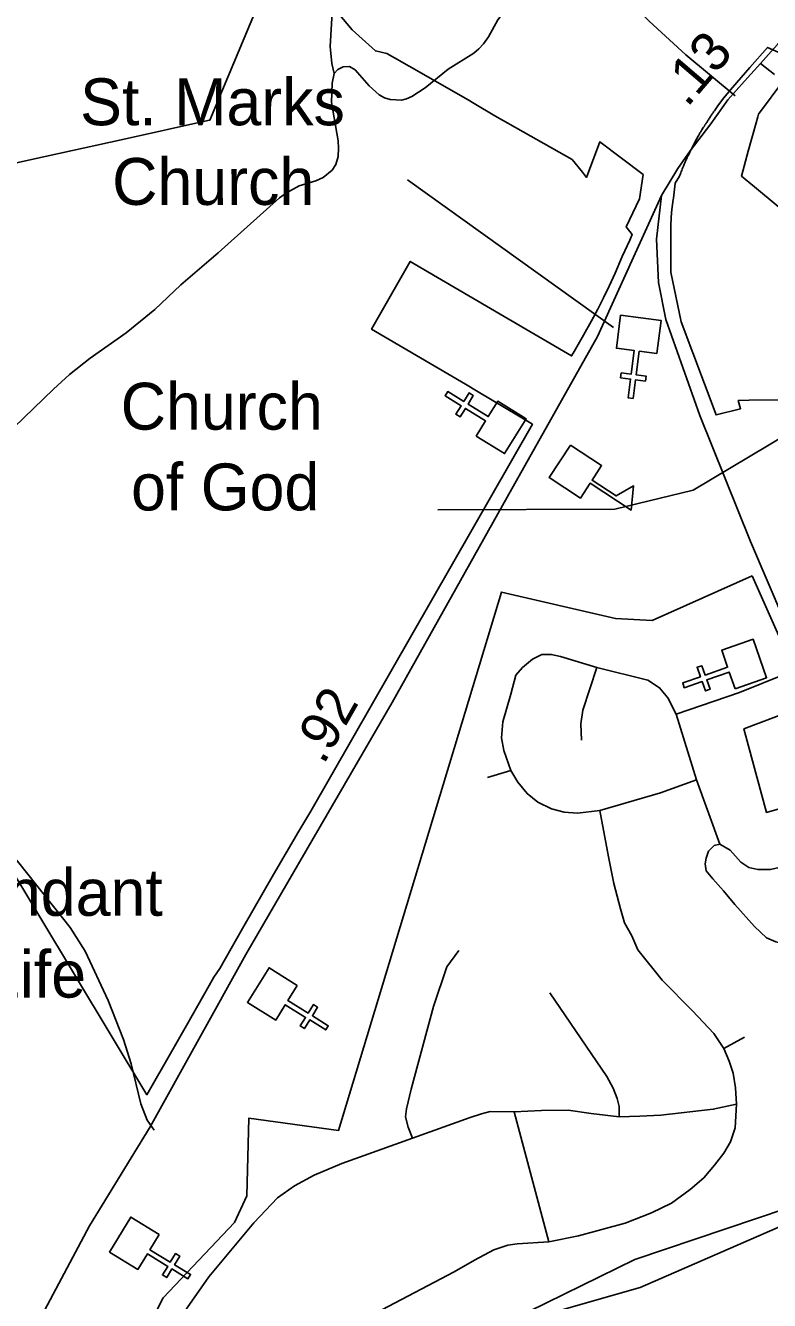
# Model space of a CAD drawing. Extents: x 2104537 to 2336408, y 34176 to 229611.
# Drawn here: x 2179113 to 2181493, y 71547 to 75625 of the extents above; entities that cross this region are included whole.
import ezdxf

# ---------------------------------------------------------------- set-up
doc = ezdxf.new("R2010")
doc.units = 0
for name, color, linetype in [('Exist Boundary Political City Limit New', 7, 'Continuous'), ('Exist Cultural Church CELL', 7, 'Continuous'), ('Exist Cultural Church Label', 7, 'Continuous'), ('Exist Cultural Educational Facility High CELL', 7, 'Continuous'), ('Exist Hydrographic Misc Water Feature', 7, 'Continuous'), ('Exist Road Non-System Type 51', 7, 'Continuous'), ('Exist Road Primary NC Attributed', 7, 'Continuous'), ('Exist Road Primary NC Mileage Hundredths English Label', 7, 'Continuous'), ('Exist Road Secondary Type 51 Attributed', 7, 'Continuous'), ('Map Preparation Boundary City Limit Buffer Line', 7, 'Continuous')]:
    doc.layers.add(name, color=color, linetype=linetype)

msp = doc.modelspace()

# ---------------------------------------------------------------- linework, layer by layer
at = {"layer": 'Exist Boundary Political City Limit New'}
for points in [[(2178882.8, 75140.7), (2179132.5, 75196.1), (2179428.5, 75261.3), (2179696.2, 75320.9), (2179703, 75322.4), (2179870.5, 75723.6), (2180049.2, 76154.3), (2180055.8, 76152.2), (2180020.5, 76018.8), (2180010.5, 75982.9), (2180015.2, 75833.3), (2180023, 75799.6), (2180030.8, 75764.9), (2180158.2, 75610.7), (2180232.5, 75543.9), (2180268.8, 75535.6), (2180294, 75521.6), (2180340.8, 75494.9), (2180528.8, 75387.8), (2180548.2, 75376), (2180614.2, 75336.6), (2180861.8, 75196.2), (2180894.8, 75155.5)], [(2181304.2, 75333.7), (2181306, 75336.2), (2181307.8, 75338.7), (2181309.2, 75341.1), (2181311, 75343.6), (2181312.8, 75346.1), (2181314.5, 75348.6), (2181316.8, 75351.9), (2181319, 75355.2), (2181321.2, 75358.5), (2181323.5, 75361.8), (2181325.8, 75365), (2181328, 75368.3), (2181345.8, 75392.5), (2181375.2, 75426.8), (2181430.5, 75490.9), (2181486.8, 75555.2), (2181554.8, 75524.9)], [(2181542.2, 75454.7), (2181458, 75341), (2181455.5, 75332.6), (2181450, 75313.6), (2181425, 75223.1), (2181403.2, 75143.1), (2181445.2, 75108.7), (2181520.5, 75046.6)], [(2181647.2, 74429.4), (2181428.5, 74426.3), (2181393.2, 74425.3), (2181400.5, 74399.2), (2181322.5, 74379.7), (2181211, 74677.7), (2181177.8, 74836.5), (2181177.8, 74992.4), (2181178.8, 75002.5), (2181178.2, 75011.8), (2181180.5, 75036.4), (2181185.5, 75069.1), (2181186.5, 75072.8), (2181191.8, 75120.5), (2181205.2, 75142.7), (2181206.8, 75146.8), (2181208, 75150.6), (2181209.5, 75154.3), (2181210.8, 75158.1), (2181212.2, 75161.8), (2181213.8, 75165.5), (2181215.2, 75169.2), (2181216.8, 75172.9), (2181217.8, 75175.7), (2181219, 75178.4), (2181220.5, 75182.1), (2181222.2, 75185.8), (2181223.8, 75189.4), (2181225.5, 75193.1), (2181226.5, 75195.8), (2181228, 75198.5), (2181229.5, 75202.1), (2181231.2, 75205.7), (2181233, 75209.3), (2181234.8, 75212.8), (2181236.8, 75216.4), (2181238.5, 75219.9), (2181239.8, 75222.6), (2181254.2, 75251.5), (2181264.8, 75271.6), (2181266.8, 75274.7), (2181268.8, 75278.1), (2181270.8, 75281.5), (2181273, 75284.9), (2181275, 75288.3), (2181276.8, 75290.8), (2181278.2, 75293.4), (2181280.2, 75296.8), (2181282.5, 75300.2), (2181284.8, 75303.5), (2181286.8, 75306.9), (2181289, 75310.3), (2181290.5, 75312.8), (2181292.2, 75315.3), (2181294.5, 75318.7), (2181296, 75321.2), (2181297.8, 75323.7), (2181299.2, 75326.2), (2181301, 75328.7), (2181302.8, 75331.2), (2181304.2, 75333.7)], [(2180894.8, 75155.5), (2180908.2, 75139.1), (2180950.8, 75253.4), (2181088.8, 75148.4), (2181077.5, 75070.4), (2181034.2, 74980.9), (2181053.8, 74956.4), (2181048.2, 74943.9), (2181046, 74938.8), (2181022, 74885.9), (2180999.8, 74833.3), (2180980.5, 74791.1), (2180962.2, 74754.2), (2180944, 74718.1), (2180924.2, 74680.6), (2180898, 74634.8), (2180868, 74582.2), (2180860, 74568.2), (2180644, 74694.4), (2180344, 74870.7), (2180220.2, 74653.8), (2180520.8, 74477.7), (2180561.5, 74453.2), (2180734.8, 74349.6), (2180026, 73112.5), (2179987.8, 73048.9), (2179906.5, 72910.1), (2179807, 72736.7), (2179734.8, 72608.7), (2179715.8, 72581.3), (2179700.8, 72554.9), (2179628.8, 72427.3), (2179581.2, 72344.3), (2179502, 72205.3), (2178463.8, 73928.9)], [(2179436.2, 71327.7), (2179553.5, 71556), (2179781.8, 71797.4), (2179821, 71882.2), (2179827.5, 72130.1), (2180114.2, 72090.9), (2180635.8, 73813), (2181001, 73728.2), (2181118.2, 73721.7), (2181437.8, 73865.2)], [(2181437.8, 73865.2), (2181620.2, 73454.2), (2181411.5, 73376), (2181483.2, 73108.5), (2181757.2, 73186.8), (2181894, 72554), (2181809.2, 72299.7), (2181828.8, 72169.2), (2181920, 71908.3), (2181828.8, 71843), (2181542, 71790.9), (2181079, 71588.7), (2180642.2, 71464.7)]]:
    msp.add_lwpolyline(points, dxfattribs=at)
at = {"layer": 'Exist Cultural Church CELL'}
for points in [[(2181132.8, 74576.4), (2181076.3, 74583.5), (2181066.6, 74508), (2181098.3, 74503.9), (2181096.3, 74488.1), (2181064.6, 74492.1), (2181056.9, 74432.5), (2181041, 74434.5), (2181048.7, 74494.2), (2181016.9, 74498.3), (2181019, 74514.1), (2181050.7, 74510), (2181060.4, 74585.6), (2181003.3, 74593), (2181016.8, 74698.6), (2181146.4, 74681.9)], [(2180555.3, 74312.2), (2180585.2, 74360.6), (2180520.4, 74400.7), (2180503.6, 74373.5), (2180490, 74381.9), (2180506.8, 74409.1), (2180455.7, 74440.7), (2180464.1, 74454.3), (2180515.3, 74422.7), (2180532.1, 74449.9), (2180545.7, 74441.5), (2180528.9, 74414.3), (2180593.6, 74374.3), (2180624, 74423.2), (2180714.6, 74367.2), (2180645.9, 74256.2)], [(2181383.3, 73503.7), (2181364.4, 73557.4), (2181292.6, 73532.3), (2181303.1, 73502.1), (2181288.1, 73496.8), (2181277.5, 73527), (2181220.7, 73507.2), (2181215.4, 73522.3), (2181272.2, 73542.2), (2181261.6, 73572.4), (2181276.7, 73577.6), (2181287.3, 73547.4), (2181359.2, 73572.6), (2181340.2, 73627), (2181440.7, 73662.2), (2181483.8, 73538.9)], [(2179982.8, 72555.2), (2179952.8, 72506.8), (2180017.4, 72466.5), (2180034.3, 72493.7), (2180047.9, 72485.3), (2180031, 72458.1), (2180082, 72426.3), (2180073.6, 72412.7), (2180022.5, 72444.5), (2180005.6, 72417.3), (2179992, 72425.8), (2180009, 72452.9), (2179944.3, 72493.2), (2179913.7, 72444.3), (2179823.4, 72500.6), (2179892.4, 72611.5)], [(2179541.1, 71758.5), (2179511.5, 71709.9), (2179576.5, 71670.2), (2179593.2, 71697.5), (2179606.8, 71689.2), (2179590.2, 71661.9), (2179641.5, 71630.6), (2179633.1, 71616.9), (2179581.8, 71648.2), (2179565.1, 71620.9), (2179551.5, 71629.2), (2179568.2, 71656.5), (2179503.2, 71696.2), (2179473, 71647), (2179382.2, 71702.5), (2179450.2, 71814)]]:
    msp.add_lwpolyline(points, close=True, dxfattribs=at)
at = {"layer": 'Exist Cultural Church Label'}
msp.add_line((2180993.9, 74659), (2180335.5, 75131.7), dxfattribs=at)
at = {"layer": 'Exist Cultural Educational Facility High CELL'}
msp.add_lwpolyline([(2180856.1, 74282.9), (2180956.2, 74217.7), (2180925.5, 74170.7), (2181002.2, 74120.7), (2181058.3, 74152.6), (2181050.4, 74075.3), (2180919.2, 74160.9), (2180888.5, 74113.8), (2180788.5, 74179)], close=True, dxfattribs=at)
at = {"layer": 'Exist Hydrographic Misc Water Feature'}
for points in [[(2180432.4, 74076.3), (2180998.5, 74078.5), (2181248.5, 74139.3), (2181547.5, 74317.2), (2181689.4, 74357.2), (2182155.5, 74394.1), (2182438.4, 74470.7), (2182961.5, 74690.2), (2183535.5, 74892.4)], [(2180131.4, 71267.1), (2180497.4, 71401.1), (2181062.5, 71678.9), (2181644.5, 71874.4), (2182043.5, 71968.4), (2182242.4, 72154.8), (2182400.5, 72237.1), (2182875.6, 72280.4), (2183165.5, 72484.8), (2183290.4, 72541.4), (2183515.6, 72533.8), (2183857.6, 72445.1), (2184173.6, 72514.5), (2184340.5, 72508), (2184591.5, 72257.1), (2184692.6, 72100.9)]]:
    msp.add_lwpolyline(points, dxfattribs=at)
at = {"layer": 'Exist Road Non-System Type 51'}
for p, q in [((2181464.8, 75503.2), (2181509.1, 75468.7)), ((2181259.2, 73213), (2181194.5, 73422.2)), ((2180665.3, 73242.7), (2180591.1, 73219.7)), ((2181259.2, 73213), (2181334.8, 73006.5)), ((2181347, 72353.2), (2181413.1, 72389.6)), ((2180786.8, 71735), (2180676.1, 72150.7))]:
    msp.add_line(p, q, dxfattribs=at)
for points in [[(2180100.6, 75471.1), (2180093.3, 75503.1), (2180088.2, 75558), (2180094.2, 75667.1), (2180099.7, 75697.2), (2180108, 75719.7), (2180133.5, 75745.1), (2180149.7, 75753.3), (2180177.4, 75763.6), (2180215.3, 75771.4), (2180290.1, 75771.9), (2180331.4, 75766.9), (2180433.7, 75745.6), (2180652.2, 75679.3)], [(2181383.4, 75400.4), (2181225.1, 75531.4), (2181108.4, 75638.7), (2181023.6, 75727.9)], [(2180100.6, 75471.1), (2180112.7, 75484), (2180129.2, 75493.2), (2180149.3, 75493.5), (2180167.4, 75483.6), (2180212.1, 75431.9), (2180244.3, 75403.7), (2180262.2, 75394.2), (2180280.1, 75388.3), (2180316.2, 75386.6), (2180332, 75390.9), (2180349.5, 75397.8), (2180392, 75425.2), (2180465.4, 75485.7), (2180547.1, 75536.3), (2180563.1, 75550.5), (2180578.8, 75566.6), (2180594.7, 75588.9), (2180624.3, 75643.1), (2180652.2, 75679.3)], [(2179075.8, 74339.3), (2179202.8, 74462.2), (2179254.6, 74508.8), (2179320.2, 74561), (2179435.6, 74642.1), (2179527, 74716.8), (2179610.5, 74795.2), (2179729.9, 74898.2), (2179926.3, 75073.6), (2179947.9, 75090.2), (2179989, 75112.4), (2180042.1, 75128.8), (2180066, 75138.8), (2180094, 75162.9), (2180105.8, 75181), (2180113.2, 75206.1), (2180114.7, 75233), (2180113.2, 75256), (2180092.3, 75379.1), (2180093.8, 75441.1), (2180100.6, 75471.1)], [(2180665.3, 73242.7), (2180643.7, 73306.1), (2180635.6, 73346.6), (2180639.7, 73397.9), (2180665.3, 73487), (2180681.5, 73547.7), (2180703.1, 73572), (2180735.5, 73599), (2180765.2, 73613.9), (2180794.9, 73613.9), (2180824.6, 73607.1), (2180940.7, 73572)], [(2180940.7, 73572), (2180896.1, 73435.7), (2180889.4, 73391.2), (2180892.1, 73339.9)], [(2180940.7, 73572), (2181104, 73531.5), (2181141.8, 73507.2), (2181167.5, 73474.8), (2181194.5, 73422.2)], [(2181194.5, 73422.2), (2181396.9, 73492.4), (2181606.1, 73576.1)], [(2180950.1, 73114.5), (2180878.6, 73106.4), (2180836.8, 73109.1), (2180796.3, 73119.9), (2180751.7, 73141.5), (2180718, 73168.4), (2180688.3, 73204.9), (2180665.3, 73242.7)], [(2180950.1, 73114.5), (2181144.5, 73171.1), (2181259.2, 73213)], [(2179524.5, 72092.4), (2179502.5, 72124.3), (2179482.2, 72176.2), (2179451.2, 72303.8), (2179426.4, 72381.7), (2179377.3, 72507.3), (2179304.3, 72664.9), (2179255.9, 72740.7), (2179092.2, 72947.2), (2178954.9, 73110.3), (2178914.6, 73163.9)], [(2181347, 72353.2), (2181314.6, 72401.8), (2181247.1, 72473.3), (2181149.9, 72571.8), (2181071.6, 72669), (2181052.7, 72713.6), (2181029.8, 72755.4), (2181016.3, 72800), (2180994.7, 72880.9), (2180978.5, 72966), (2180950.1, 73114.5)], [(2181334.8, 73006.5), (2181315.9, 73002.4), (2181298.4, 72984.9), (2181290.3, 72961.9), (2181287.6, 72944.4), (2181290.3, 72921.4), (2181311.9, 72895.8), (2181345.6, 72858), (2181382.1, 72813.5), (2181445.5, 72743.3), (2181483.3, 72706.8), (2181513, 72694.7), (2181545.4, 72686.6), (2181572.4, 72683.9), (2181616.9, 72690.6), (2181654.7, 72709.5), (2181673.6, 72721.7)], [(2181334.8, 73006.5), (2181367.2, 72987.6), (2181401, 72949.8), (2181426.6, 72932.2), (2181456.3, 72925.5), (2181495.5, 72925.5), (2181538.6, 72934.9), (2181572.4, 72934.9), (2181602.1, 72932.2), (2181646.6, 72910.6), (2181679, 72880.9), (2181691.2, 72858), (2181697.9, 72832.3), (2181697.9, 72802.7), (2181697.9, 72781.1), (2181695.2, 72762.2), (2181691.2, 72743.3), (2181673.6, 72721.7)], [(2180350.8, 72067), (2180337.3, 72102.1), (2180329.2, 72134.5), (2180331.9, 72160.2), (2180346.8, 72223.6), (2180418.3, 72488.2), (2180461.5, 72615), (2180499.3, 72666.3)], [(2181012.2, 72134.5), (2181012.2, 72168.3), (2181005.5, 72193.9), (2180993.3, 72226.3), (2180973.1, 72264.1), (2180790.9, 72531.3)], [(2181387.5, 72175), (2181384.8, 72227.6), (2181376.7, 72274.9), (2181364.5, 72312.7), (2181347, 72353.2)], [(2180786.8, 71735), (2180882.7, 71753.9), (2181031.1, 71794.4), (2181116.2, 71828.1), (2181179.6, 71859.1), (2181239, 71902.3), (2181283.5, 71940.1), (2181317.3, 71980.6), (2181347, 72018.4), (2181368.6, 72054.9), (2181383.4, 72099.4), (2181387.5, 72175)], [(2181012.2, 72134.5), (2181078.4, 72137.2), (2181145.9, 72139.9), (2181313.2, 72158.8), (2181387.5, 72175)], [(2180350.8, 72067), (2180535.8, 72133.2), (2180572.2, 72144), (2180599.2, 72152.1), (2180676.1, 72150.7)], [(2180676.1, 72150.7), (2180763.9, 72154.8), (2180848.9, 72156.1), (2180923.1, 72145.3), (2181012.2, 72134.5)], [(2179615.2, 71502.8), (2179700.2, 71622.9), (2179843.3, 71795.7), (2179918.9, 71875.3), (2179974.2, 71914.5), (2180036.3, 71948.2), (2180125.4, 71986), (2180350.8, 72067)], [(2179615.2, 71502.8), (2179734, 71465), (2179882.5, 71416.4), (2179959.4, 71409.7), (2180001.2, 71413.7), (2180048.5, 71428.6), (2180097.1, 71443.4), (2180253.6, 71517.7), (2180484.5, 71639.1), (2180549.3, 71676.9), (2180611.3, 71709.3), (2180655.9, 71724.2), (2180685.6, 71728.2), (2180786.8, 71735)]]:
    msp.add_lwpolyline(points, dxfattribs=at)
at = {"layer": 'Exist Road Primary NC Attributed'}
for points in [[(2181148.2, 75081.7), (2181199.6, 75167.4), (2181239.5, 75224.5), (2181305.2, 75310.1), (2181359.4, 75387.3), (2181413.6, 75447.2), (2181464.8, 75503.2), (2181507, 75551.6), (2181519.3, 75565.6), (2182096.2, 76225.9), (2182309.3, 76473.8), (2182570.1, 76779.1), (2183171.6, 77465.3), (2183390.8, 77703.9), (2183603.9, 77930.8), (2183777.2, 78121.6), (2183880.9, 78241.7)], [(2178862, 70782.1), (2178882.6, 70913.1), (2178897.9, 70979.8), (2178944.5, 71092.1), (2179027.3, 71252), (2179138.6, 71449.1), (2179318.4, 71786.1), (2179512.5, 72103.1), (2179818, 72654.2), (2180286.1, 73459.6), (2180654.3, 74116.4), (2180942.7, 74630.5), (2181148.2, 75081.7)]]:
    msp.add_lwpolyline(points, dxfattribs=at)
at = {"layer": 'Exist Road Secondary Type 51 Attributed'}
msp.add_lwpolyline([(2181148.2, 75081.7), (2181131.6, 74941.7), (2181138.6, 74802.8), (2181161.7, 74685), (2181270.3, 74377.6), (2181432, 73975.3), (2181538.7, 73725.5), (2181585.2, 73619.9), (2181606.1, 73576.1), (2181644.5, 73494.1), (2181717.4, 73380.8), (2181749.5, 73341.2), (2181830.1, 73253.6), (2182386.6, 72677.6), (2182755.1, 72308.6), (2182977.9, 72081.5)], dxfattribs=at)
at = {"layer": 'Map Preparation Boundary City Limit Buffer Line'}
for points in [[(2178882.8, 75140.7), (2179132.5, 75196.1), (2179428.5, 75261.3), (2179696.2, 75320.9), (2179703, 75322.4), (2179870.5, 75723.6), (2180049.2, 76154.3), (2180055.8, 76152.2), (2180020.5, 76018.8), (2180010.5, 75982.9), (2180015.2, 75833.3), (2180023, 75799.6), (2180030.8, 75764.9), (2180158.2, 75610.7), (2180232.5, 75543.9), (2180268.8, 75535.6), (2180294, 75521.6), (2180340.8, 75494.9), (2180528.8, 75387.8), (2180548.2, 75376), (2180614.2, 75336.6), (2180861.8, 75196.2), (2180894.8, 75155.5)], [(2181304.2, 75333.7), (2181306, 75336.2), (2181307.8, 75338.7), (2181309.2, 75341.1), (2181311, 75343.6), (2181312.8, 75346.1), (2181314.5, 75348.6), (2181316.8, 75351.9), (2181319, 75355.2), (2181321.2, 75358.5), (2181323.5, 75361.8), (2181325.8, 75365), (2181328, 75368.3), (2181345.8, 75392.5), (2181375.2, 75426.8), (2181430.5, 75490.9), (2181486.8, 75555.2), (2181554.8, 75524.9)], [(2181542.2, 75454.7), (2181458, 75341), (2181455.5, 75332.6), (2181450, 75313.6), (2181425, 75223.1), (2181403.2, 75143.1), (2181445.2, 75108.7), (2181520.5, 75046.6)], [(2181647.2, 74429.4), (2181428.5, 74426.3), (2181393.2, 74425.3), (2181400.5, 74399.2), (2181322.5, 74379.7), (2181211, 74677.7), (2181177.8, 74836.5), (2181177.8, 74992.4), (2181178.8, 75002.5), (2181178.2, 75011.8), (2181180.5, 75036.4), (2181185.5, 75069.1), (2181186.5, 75072.8), (2181191.8, 75120.5), (2181205.2, 75142.7), (2181206.8, 75146.8), (2181208, 75150.6), (2181209.5, 75154.3), (2181210.8, 75158.1), (2181212.2, 75161.8), (2181213.8, 75165.5), (2181215.2, 75169.2), (2181216.8, 75172.9), (2181217.8, 75175.7), (2181219, 75178.4), (2181220.5, 75182.1), (2181222.2, 75185.8), (2181223.8, 75189.4), (2181225.5, 75193.1), (2181226.5, 75195.8), (2181228, 75198.5), (2181229.5, 75202.1), (2181231.2, 75205.7), (2181233, 75209.3), (2181234.8, 75212.8), (2181236.8, 75216.4), (2181238.5, 75219.9), (2181239.8, 75222.6), (2181254.2, 75251.5), (2181264.8, 75271.6), (2181266.8, 75274.7), (2181268.8, 75278.1), (2181270.8, 75281.5), (2181273, 75284.9), (2181275, 75288.3), (2181276.8, 75290.8), (2181278.2, 75293.4), (2181280.2, 75296.8), (2181282.5, 75300.2), (2181284.8, 75303.5), (2181286.8, 75306.9), (2181289, 75310.3), (2181290.5, 75312.8), (2181292.2, 75315.3), (2181294.5, 75318.7), (2181296, 75321.2), (2181297.8, 75323.7), (2181299.2, 75326.2), (2181301, 75328.7), (2181302.8, 75331.2), (2181304.2, 75333.7)], [(2180894.8, 75155.5), (2180908.2, 75139.1), (2180950.8, 75253.4), (2181088.8, 75148.4), (2181077.5, 75070.4), (2181034.2, 74980.9), (2181053.8, 74956.4), (2181048.2, 74943.9), (2181046, 74938.8), (2181022, 74885.9), (2180999.8, 74833.3), (2180980.5, 74791.1), (2180962.2, 74754.2), (2180944, 74718.1), (2180924.2, 74680.6), (2180898, 74634.8), (2180868, 74582.2), (2180860, 74568.2), (2180644, 74694.4), (2180344, 74870.7), (2180220.2, 74653.8), (2180520.8, 74477.7), (2180561.5, 74453.2), (2180734.8, 74349.6), (2180026, 73112.5), (2179987.8, 73048.9), (2179906.5, 72910.1), (2179807, 72736.7), (2179734.8, 72608.7), (2179715.8, 72581.3), (2179700.8, 72554.9), (2179628.8, 72427.3), (2179581.2, 72344.3), (2179502, 72205.3), (2178463.8, 73928.9)], [(2179436.2, 71327.7), (2179553.5, 71556), (2179781.8, 71797.4), (2179821, 71882.2), (2179827.5, 72130.1), (2180114.2, 72090.9), (2180635.8, 73813), (2181001, 73728.2), (2181118.2, 73721.7), (2181437.8, 73865.2)], [(2181437.8, 73865.2), (2181620.2, 73454.2), (2181411.5, 73376), (2181483.2, 73108.5), (2181757.2, 73186.8), (2181894, 72554), (2181809.2, 72299.7), (2181828.8, 72169.2), (2181920, 71908.3), (2181828.8, 71843), (2181542, 71790.9), (2181079, 71588.7), (2180642.2, 71464.7)]]:
    msp.add_lwpolyline(points, dxfattribs=at)

# ---------------------------------------------------------------- texts
at = {"layer": 'Exist Cultural Church Label'}
for s, p in [('St. Marks', (2179288, 75306)), ('Church', (2179390.5, 75051.3)), ('Church', (2179417.9, 74332.5)), ('of God', (2179451, 74074.3)), ('Abundant', (2178693.8, 72777.7)), ('Life', (2178983.8, 72516.2))]:
    msp.add_text(s, height=150, dxfattribs=at).set_placement(p)
at = {"layer": 'Exist Road Primary NC Mileage Hundredths English Label'}
for s, rotation, p in [('.13', 49.4953, (2181229.8, 75360.5)), ('.92', 60.4153, (2180066.8, 73258.1))]:
    msp.add_text(s, height=125, rotation=rotation, dxfattribs=at).set_placement(p)

doc.saveas('drawing.dxf')
